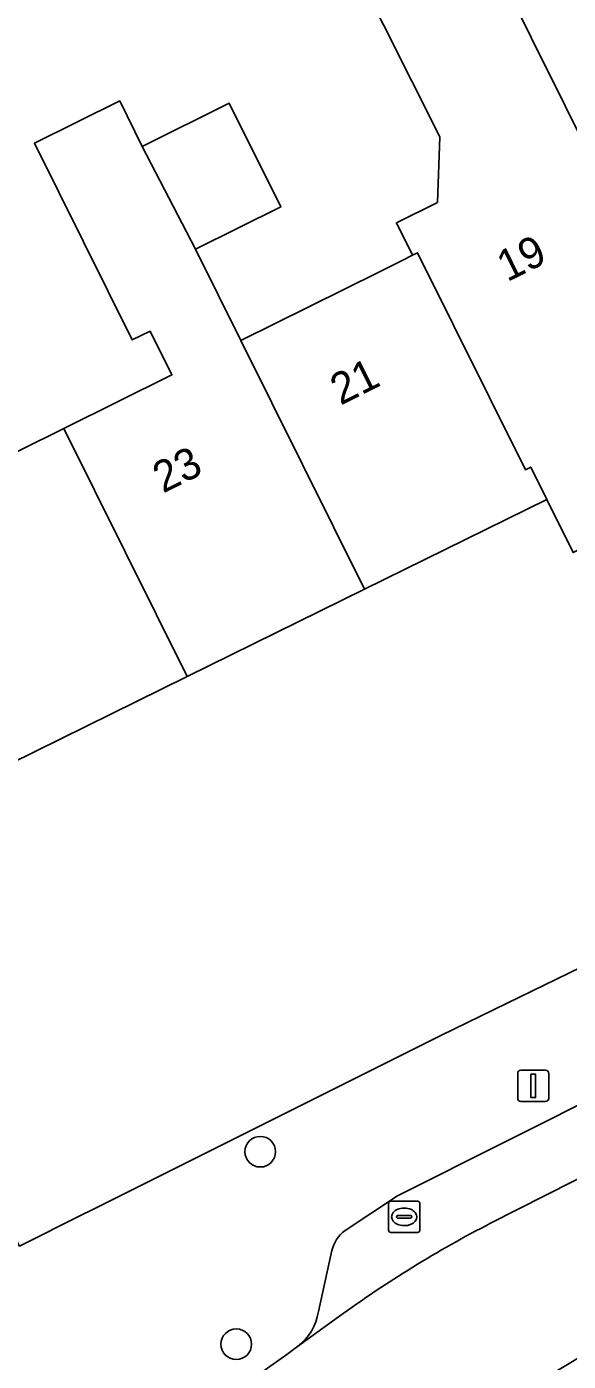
# Model space of a CAD drawing. Extents: x 157793 to 159380, y 380877 to 382313.
# Drawn here: x 158280.55 to 158297.85, y 381481.1 to 381523.77 of the extents above; entities that cross this region are included whole.
import ezdxf

# ---------------------------------------------------------------- set-up
doc = ezdxf.new("R2010")
doc.units = 0
for name, color, linetype in [('IMGEO_Boom', 7, 'Continuous'), ('IMGEO_Erf', 7, 'Continuous'), ('IMGEO_Lichtmast', 7, 'Continuous'), ('IMGEO_Pand', 7, 'Continuous'), ('IMGEO_Pand_nummerreeks', 7, 'Continuous'), ('IMGEO_Parkeervlak_open', 7, 'Continuous'), ('IMGEO_Rijbaan_lokaal_open', 7, 'Continuous'), ('IMGEO_Rioolput', 7, 'Continuous'), ('IMGEO_Voetpad_open', 7, 'Continuous')]:
    doc.layers.add(name, color=color, linetype=linetype)

msp = doc.modelspace()

# ---------------------------------------------------------------- linework, layer by layer
at = {"layer": 'IMGEO_Boom'}
for centre in [(158288.014, 381487.806), (158287.246, 381481.652)]:
    msp.add_circle(centre, 0.489, dxfattribs=at)
at = {"layer": 'IMGEO_Erf'}
for points in [[(158280.8, 381520.041), (158283.522, 381521.394), (158284.243, 381519.943), (158287.023, 381521.324), (158288.669, 381518.01), (158285.939, 381516.654), (158287.389, 381513.734), (158291.799, 381515.924), (158292.541, 381516.293), (158292.878, 381516.462), (158292.362, 381517.502), (158293.672, 381518.153), (158293.752, 381520.252), (158289.254, 381529.194), (158292.885, 381531.04), (158294.347, 381531.783), (158294.856, 381530.887), (158298.003, 381527.786)], [(158271.655, 381524.091), (158265.953, 381521.058), (158263.287, 381519.365), (158270.26, 381505.226), (158276.087, 381508.12), (158281.738, 381510.927), (158285.19, 381512.642), (158284.496, 381514.039), (158283.923, 381513.754), (158280.8, 381520.041)], [(158298.009, 381506.957), (158297.165, 381508.658), (158291.338, 381505.784), (158285.679, 381502.993), (158280.019, 381500.202), (158279.61, 381500), (158274.237, 381497.35), (158279.346, 381486.606), (158279.862, 381485.646), (158280.323, 381484.788), (158282.401, 381485.828), (158282.563, 381485.908), (158290.201, 381489.729), (158291.758, 381490.507), (158292.187, 381490.722), (158293.783, 381491.52), (158295.901, 381492.555), (158303.384, 381496.2)]]:
    msp.add_lwpolyline(points, dxfattribs=at)
at = {"layer": 'IMGEO_Lichtmast'}
for p, q in [((158296.236, 381489.509), (158296.236, 381490.309)), ((158296.236, 381490.309), (158296.236, 381489.509)), ((158296.336, 381490.409), (158297.126, 381490.409)), ((158297.126, 381490.409), (158296.336, 381490.409)), ((158297.226, 381490.309), (158297.226, 381489.509)), ((158297.226, 381489.509), (158297.226, 381490.309)), ((158297.126, 381489.409), (158296.336, 381489.409)), ((158296.336, 381489.409), (158297.126, 381489.409))]:
    msp.add_line(p, q, dxfattribs=at)
msp.add_lwpolyline([(158296.656, 381490.284), (158296.806, 381490.284), (158296.806, 381489.534), (158296.656, 381489.534), (158296.656, 381490.284)], dxfattribs=at)
for centre, start, end in [((158296.336, 381490.309), 90, 180), ((158296.336, 381490.309), 90, 180), ((158297.126, 381490.309), 0, 90), ((158297.126, 381490.309), 360, 90), ((158296.336, 381489.509), 180, 270), ((158296.336, 381489.509), 180, 270), ((158297.126, 381489.509), 270, 0), ((158297.126, 381489.509), 270, 0)]:
    msp.add_arc(centre, 0.1, start, end, dxfattribs=at)
at = {"layer": 'IMGEO_Pand'}
for points in [[(158303.832, 381523.2), (158302.195, 381526.496), (158299.372, 381525.094), (158298.003, 381527.786), (158294.856, 381530.887), (158294.347, 381531.783), (158292.885, 381531.04), (158293.377, 381530.049), (158302.135, 381512.413), (158307.787, 381515.221)], [(158293.377, 381530.049), (158292.885, 381531.04), (158289.254, 381529.194), (158293.752, 381520.252), (158293.672, 381518.153), (158292.362, 381517.502), (158292.878, 381516.462), (158293.039, 381516.543), (158296.484, 381509.606), (158296.653, 381509.69), (158297.165, 381508.658), (158298.009, 381506.957), (158303.492, 381509.678), (158302.135, 381512.413)], [(158285.679, 381502.993), (158291.338, 381505.784), (158287.389, 381513.734), (158285.939, 381516.654), (158284.243, 381519.943), (158283.522, 381521.394), (158280.8, 381520.041), (158283.923, 381513.754), (158284.496, 381514.039), (158285.19, 381512.642), (158281.738, 381510.927)], [(158284.243, 381519.943), (158285.939, 381516.654), (158288.669, 381518.01), (158287.023, 381521.324)], [(158292.878, 381516.462), (158292.541, 381516.293), (158291.799, 381515.924), (158287.389, 381513.734), (158291.338, 381505.784), (158297.165, 381508.658), (158296.653, 381509.69), (158296.484, 381509.606), (158293.039, 381516.543)], [(158285.679, 381502.993), (158281.738, 381510.927), (158276.087, 381508.12), (158280.019, 381500.202)]]:
    msp.add_lwpolyline(points, close=True, dxfattribs=at)
at = {"layer": 'IMGEO_Parkeervlak_open'}
for points in [[(158360.378, 381520.424), (158339.842, 381510.182), (158335.434, 381507.954), (158328.215, 381504.357), (158323.691, 381502.101), (158292.396, 381486.391), (158290.721, 381485.284)], [(158295.372, 381485.52), (158300.625, 381488.183), (158323.239, 381499.498), (158364.219, 381519.993)], [(158290.3, 381484.644), (158289.869, 381482.694)], [(158289.203, 381481.576), (158290.513, 381482.525)]]:
    msp.add_lwpolyline(points, dxfattribs=at)
for centre, radius, start, end in [((158312.534, 381452.238), 37.446, 117.2779, 126.0199), ((158291.371, 381484.398), 1.099, 126.2613, 167.0638), ((158288.158, 381482.956), 1.731, 307.1441, 351.2908)]:
    msp.add_arc(centre, radius, start, end, dxfattribs=at)
at = {"layer": 'IMGEO_Rijbaan_lokaal_open'}
msp.add_lwpolyline([(158290.513, 381482.525), (158289.203, 381481.576), (158288.861, 381481.321), (158287.186, 381480.143), (158236.126, 381444.916), (158238.977, 381440.815), (158290.279, 381476.177), (158294.12, 381478.763), (158298.335, 381481.315), (158302.02, 381483.392), (158302.784, 381483.793), (158300.625, 381488.183), (158295.372, 381485.52)], dxfattribs=at)
msp.add_arc((158312.534, 381452.238), 37.446, 117.2779, 126.0199, dxfattribs=at)
at = {"layer": 'IMGEO_Rioolput'}
for p, q in [((158292.11, 381485.296), (158292.11, 381486.148)), ((158292.185, 381486.222), (158293.037, 381486.222)), ((158292.598, 381486.002), (158292.623, 381486.002)), ((158293.111, 381486.148), (158293.111, 381485.296)), ((158292.369, 381485.716), (158292.369, 381485.728)), ((158292.807, 381485.679), (158292.409, 381485.679)), ((158292.412, 381485.765), (158292.81, 381485.765)), ((158292.853, 381485.728), (158292.853, 381485.716)), ((158293.037, 381485.222), (158292.185, 381485.222)), ((158292.621, 381485.442), (158292.596, 381485.442))]:
    msp.add_line(p, q, dxfattribs=at)
for points in [[(158292.11, 381485.296), (158292.11, 381486.148)], [(158292.185, 381486.222), (158293.037, 381486.222)], [(158293.111, 381486.148), (158293.111, 381485.296)], [(158293.037, 381485.222), (158292.185, 381485.222)]]:
    msp.add_lwpolyline(points, dxfattribs=at)
for centre, radius, start, end in [((158292.187, 381486.146), 0.0765, 91.552, 178.448), ((158292.187, 381486.146), 0.0765, 91.552, 178.448), ((158293.035, 381486.146), 0.0765, 1.552, 88.448), ((158293.035, 381486.146), 0.0765, 1.552, 88.448), ((158292.409, 381485.725), 0.0403, 85.8775, 175.7526), ((158292.406, 381485.715), 0.0366, 178.938, 274.7102), ((158292.81, 381485.722), 0.043, 264.8664, 352.4533), ((158292.814, 381485.727), 0.0386, 1.7309, 96.639), ((158292.187, 381485.298), 0.0765, 181.552, 268.448), ((158292.187, 381485.298), 0.0765, 181.552, 268.448), ((158293.035, 381485.298), 0.0765, 271.552, 358.448), ((158293.035, 381485.298), 0.0765, 271.552, 358.448)]:
    msp.add_arc(centre, radius, start, end, dxfattribs=at)
for centre, major_axis, ratio, start_param, end_param in [((158292.597, 381485.722), (-0.387, 0.002), 0.722429, 4.712389, 7.853982), ((158292.622, 381485.722), (-0.39, 0.002), 0.717154, 1.570796, 4.712389)]:
    msp.add_ellipse(centre, major_axis=major_axis, ratio=ratio, start_param=start_param, end_param=end_param, dxfattribs=at)
at = {"layer": 'IMGEO_Voetpad_open'}
for points in [[(158290.721, 381485.284), (158292.396, 381486.391), (158323.691, 381502.101), (158328.215, 381504.357), (158335.434, 381507.954), (158339.842, 381510.182), (158360.378, 381520.424)], [(158303.384, 381496.2), (158295.901, 381492.555), (158293.783, 381491.52), (158292.187, 381490.722), (158291.758, 381490.507), (158290.201, 381489.729), (158282.563, 381485.908), (158282.401, 381485.828), (158280.323, 381484.788), (158279.862, 381485.646), (158279.346, 381486.606), (158275.871, 381484.362), (158274.432, 381483.292), (158275.375, 381481.852), (158275.717, 381480.861)], [(158289.869, 381482.694), (158290.3, 381484.644)], [(158286.831, 381479.969), (158287.186, 381480.143), (158288.861, 381481.321), (158289.203, 381481.576)]]:
    msp.add_lwpolyline(points, dxfattribs=at)
for centre, radius, start, end in [((158291.371, 381484.398), 1.099, 126.2613, 167.0638), ((158288.158, 381482.956), 1.731, 307.1441, 351.2908)]:
    msp.add_arc(centre, radius, start, end, dxfattribs=at)

# ---------------------------------------------------------------- texts
at = {"layer": 'IMGEO_Pand_nummerreeks'}
for s, rotation, p in [('19', 26.4248, (158295.899, 381515.597)), ('21', 26.4134, (158290.576, 381511.654)), ('23', 26.4136, (158284.904, 381508.839))]:
    msp.add_text(s, height=1, rotation=rotation, dxfattribs=at).set_placement(p)

doc.saveas('drawing.dxf')
